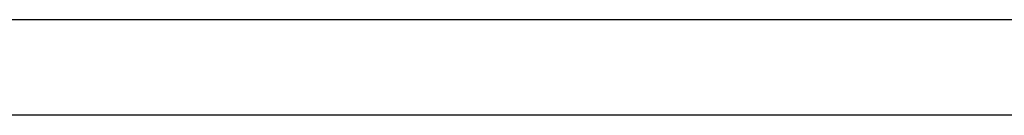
# Model space of a CAD drawing. Header units: millimetres. Extents: x -2774 to 3135, y -1571 to 860.
# Tile 554 of 625: x -692.445 to -687.268, y -222.16 to -221.66. Entities that reach past the tile are written whole.
import ezdxf

# ---------------------------------------------------------------- set-up
doc = ezdxf.new("R2010")
doc.units = ezdxf.units.MM
doc.layers.get('0').update_dxf_attribs({"linetype": 'CONTINUOUS'})

msp = doc.modelspace()

# ---------------------------------------------------------------- linework, layer by layer
at = {"color": 0, "linetype": 'Continuous'}
msp.add_line((-308.4448296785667, -221.6601751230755), (-748.4448296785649, -221.6601751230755), dxfattribs=at)
msp.add_open_spline([(-308.4448296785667, -222.1599720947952), (-748.4448296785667, -222.1599720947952)], degree=1, dxfattribs=at)

doc.saveas('drawing.dxf')
